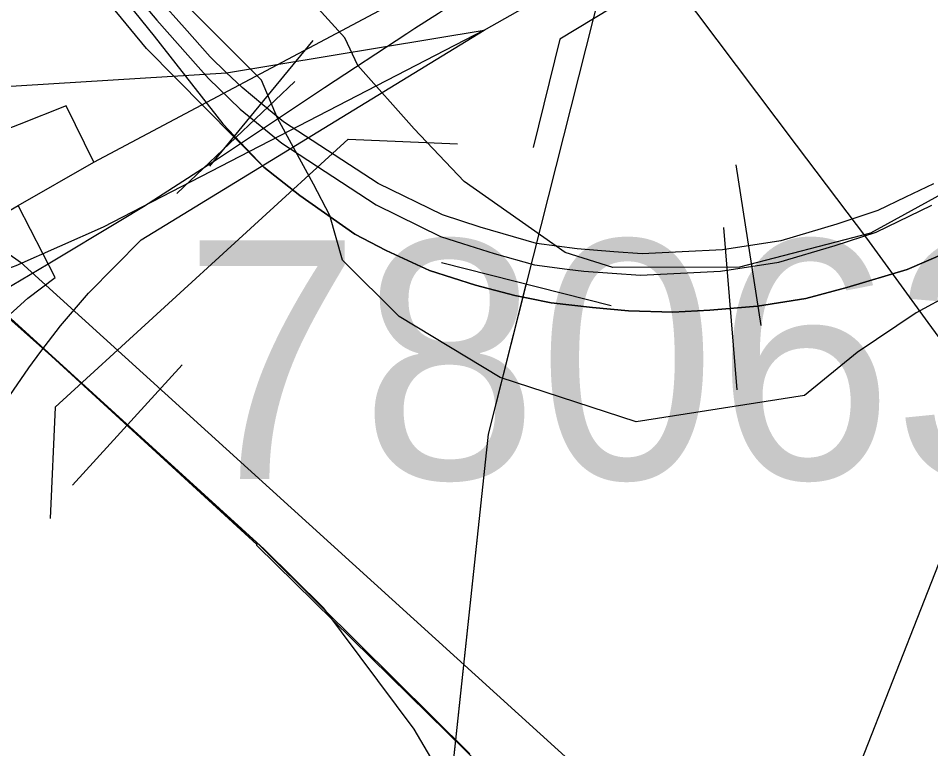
# Model space of a CAD drawing. Extents: x -132.8 to -73.3, y -60 to -26.
# Drawn here: x -121.6165 to -121.1959, y -51.7022 to -51.3655 of the extents above; entities that cross this region are included whole.
import ezdxf

# ---------------------------------------------------------------- set-up
doc = ezdxf.new("R2010")
doc.units = 0
for name, color, linetype in [('tdCoCityStreetMajor', 7, 'Continuous'), ('tdCoHydroRiver', 7, 'Continuous'), ('tdCoInt', 7, 'Continuous'), ('tdCoIntCL', 7, 'Continuous'), ('tdCoIntRamp', 7, 'Continuous'), ('tdCoIntRte', 7, 'Continuous'), ('tdCoPipe', 7, 'Continuous'), ('tdCoRRCL', 7, 'Continuous'), ('tdCoStrucDivPri', 7, 'Continuous'), ('tdCoStrucPriMaintName', 7, 'Continuous')]:
    doc.layers.add(name, color=color, linetype=linetype)

msp = doc.modelspace()

# ---------------------------------------------------------------- linework, layer by layer
at = {"layer": 'tdCoCityStreetMajor'}
msp.add_lwpolyline([(-121.11006, -51.62467), (-121.19719, -51.50579), (-121.22534, -51.4669), (-121.2578, -51.42392), (-121.30377, -51.36304), (-121.31584, -51.34705), (-121.31851, -51.34338), (-121.3227, -51.33759), (-121.34613, -51.30526), (-121.36701, -51.27646), (-121.37392, -51.26693), (-121.41126, -51.21532), (-121.41498, -51.21018), (-121.44038, -51.17369), (-121.4498, -51.16049), (-121.46746, -51.13577), (-121.48702, -51.11026), (-121.49627, -51.0982), (-121.51003, -51.08166), (-121.52107, -51.06893), (-121.52328, -51.06638), (-121.52338, -51.06626)], dxfattribs=at)
at = {"layer": 'tdCoHydroRiver'}
msp.add_lwpolyline([(-121.14021, -51.51459), (-121.14984, -51.52065), (-121.16983, -51.55955), (-121.24268, -51.74534)], dxfattribs=at)
at = {"layer": 'tdCoInt'}
msp.add_lwpolyline([(-122.23972, -51.33173), (-121.72216, -51.403), (-121.5206, -51.39068), (-121.40177, -51.37094), (-121.33122, -51.33106), (-121.28454, -51.30288), (-121.22871, -51.25845), (-121.18629, -51.21487)], dxfattribs=at)
at = {"layer": 'tdCoIntCL'}
for points in [[(-121.58164, -51.43176), (-121.44511, -51.35933), (-121.41596, -51.3445), (-121.34635, -51.30515), (-121.3017, -51.2782), (-121.24888, -51.23616), (-121.20954, -51.19574), (-121.18528, -51.16071), (-121.16049, -51.10951), (-121.14486, -51.0707), (-121.136, -51.04389), (-121.12775, -51.01892), (-121.12384, -51.0071), (-121.09922, -50.93419), (-121.05721, -50.81526)], [(-121.58164, -51.43176), (-121.59449, -51.40588), (-121.61613, -51.41446), (-121.65737, -51.43038), (-121.68435, -51.43678), (-121.71074, -51.4427), (-121.74156, -51.44566), (-121.75562, -51.4464), (-121.77954, -51.44566), (-121.79754, -51.44393), (-121.8227, -51.43924), (-121.8333, -51.43678), (-121.87226, -51.42445), (-121.88174, -51.42), (-121.90223, -51.40928), (-121.92121, -51.39979), (-121.94144, -51.38998), (-121.97443, -51.37395), (-122.00602, -51.39512)], [(-121.61652, -51.45186), (-121.58164, -51.43176)], [(-121.83911, -51.58012), (-121.76785, -51.53906), (-121.65851, -51.47605), (-121.61652, -51.45186)], [(-121.7429, -51.72655), (-121.69491, -51.70003), (-121.69833, -51.68676), (-121.70038, -51.67417), (-121.70187, -51.65178), (-121.701, -51.63303), (-121.69802, -51.61725), (-121.69486, -51.60691), (-121.68961, -51.59167), (-121.68154, -51.57624), (-121.67155, -51.55977), (-121.66262, -51.54733), (-121.65473, -51.53751), (-121.63896, -51.51981), (-121.62546, -51.50649), (-121.61214, -51.49457), (-121.59954, -51.48499), (-121.61652, -51.45186)]]:
    msp.add_lwpolyline(points, dxfattribs=at)
at = {"layer": 'tdCoIntRamp'}
for points in [[(-121.40177, -51.37094), (-121.57743, -51.46182), (-121.61759, -51.47954), (-121.64317, -51.4888), (-121.67759, -51.49953), (-121.70053, -51.5052), (-121.722, -51.50912), (-121.75365, -51.51157), (-121.78419, -51.51008), (-121.80791, -51.507), (-121.84931, -51.49859), (-121.88972, -51.48702), (-121.92462, -51.47304), (-121.98433, -51.44324), (-122.03571, -51.41458)], [(-121.67111, -51.72247), (-121.66808, -51.67011), (-121.66788, -51.66212), (-121.66713, -51.6501), (-121.66423, -51.63278), (-121.6619, -51.62388), (-121.65894, -51.61409), (-121.65602, -51.60531), (-121.65266, -51.59606), (-121.64895, -51.58704), (-121.64631, -51.58149), (-121.64288, -51.57503), (-121.63951, -51.5692), (-121.63312, -51.55877), (-121.62675, -51.54886), (-121.62208, -51.5418), (-121.61167, -51.52667), (-121.60613, -51.51905), (-121.59705, -51.50729), (-121.58408, -51.49213), (-121.55979, -51.46766), (-121.40177, -51.37094)]]:
    msp.add_lwpolyline(points, dxfattribs=at)
at = {"layer": 'tdCoIntRte'}
msp.add_lwpolyline([(-121.62344, -51.49103), (-121.6027, -51.4786), (-121.56851, -51.45811), (-121.55883, -51.45231), (-121.52473, -51.43022), (-121.4754, -51.39743), (-121.43739, -51.37246), (-121.43373, -51.37005), (-121.42275, -51.36306), (-121.42095, -51.36192), (-121.36493, -51.32625), (-121.3489, -51.31605), (-121.32129, -51.29825), (-121.30796, -51.28966), (-121.27935, -51.26968), (-121.26061, -51.25563), (-121.23891, -51.23639), (-121.21228, -51.20705), (-121.196, -51.18559), (-121.18737, -51.17326)], dxfattribs=at)
msp.add_lwpolyline([(-121.62344, -51.49103), (-121.6027, -51.4786), (-121.56851, -51.45811), (-121.55883, -51.45231), (-121.52473, -51.43022), (-121.4754, -51.39743), (-121.43739, -51.37246), (-121.43373, -51.37005), (-121.42275, -51.36306), (-121.42095, -51.36192), (-121.36493, -51.32625), (-121.3489, -51.31605), (-121.32129, -51.29825), (-121.30796, -51.28966), (-121.27935, -51.26968), (-121.26061, -51.25563), (-121.23891, -51.23639), (-121.21228, -51.20705), (-121.196, -51.18559), (-121.18737, -51.17326)], dxfattribs=at)
at = {"layer": 'tdCoPipe'}
msp.add_line((-121.34327, -51.49802), (-121.42148, -51.47825), dxfattribs=at)
for points in [[(-119.79665, -53.49603), (-120.03098, -53.27088), (-120.31929, -53.03672), (-120.68529, -52.8785), (-121.0012, -52.82656), (-121.49047, -52.40565), (-121.39982, -51.55717), (-121.23691, -50.91275), (-120.91445, -50.41851), (-120.40095, -49.58835), (-120.25565, -49.23166), (-120.19476, -48.57334), (-120.22335, -47.97882), (-119.95841, -47.76157), (-119.94709, -47.38436)], [(-121.42427, -51.78601), (-121.39982, -51.55717), (-121.38237, -51.48814)]]:
    msp.add_lwpolyline(points, dxfattribs=at)
at = {"layer": 'tdCoRRCL'}
for p, q in [((-121.46605, -51.37452), (-121.49366, -51.34381)), ((-121.46605, -51.37452), (-121.49366, -51.34381)), ((-121.50444, -51.39402), (-121.53828, -51.36)), ((-121.50444, -51.39402), (-121.53828, -51.36)), ((-121.46007, -51.38729), (-121.46605, -51.37452)), ((-121.46007, -51.38729), (-121.46605, -51.37452)), ((-121.48077, -51.37573), (-121.52843, -51.43364)), ((-121.43399, -51.41637), (-121.46007, -51.38729)), ((-121.43399, -51.41637), (-121.46007, -51.38729)), ((-121.48898, -51.39464), (-121.54343, -51.44622)), ((-121.497, -51.41157), (-121.50444, -51.39402)), ((-121.497, -51.41157), (-121.50444, -51.39402)), ((-121.48044, -51.44198), (-121.497, -51.41157)), ((-121.48044, -51.44198), (-121.497, -51.41157)), ((-121.28577, -51.43298), (-121.27424, -51.50709)), ((-121.47292, -51.45638), (-121.48044, -51.44198)), ((-121.47292, -51.45638), (-121.48044, -51.44198)), ((-121.18531, -51.4434), (-121.22374, -51.46448)), ((-121.18531, -51.4434), (-121.22374, -51.46448)), ((-121.29152, -51.46194), (-121.28529, -51.53668)), ((-121.62948, -51.46805), (-121.61553, -51.47788)), ((-121.61553, -51.47788), (-121.22696, -51.83043)), ((-121.15616, -51.47571), (-121.2026, -51.50132)), ((-121.15616, -51.47571), (-121.2026, -51.50132)), ((-121.54099, -51.5252), (-121.59149, -51.58066))]:
    msp.add_line(p, q, dxfattribs=at)
for points in [[(-121.64765, -51.2476), (-121.58877, -51.3218), (-121.56271, -51.35422), (-121.55257, -51.36636), (-121.52889, -51.39321), (-121.51417, -51.40734), (-121.49508, -51.42305), (-121.45151, -51.4515), (-121.42187, -51.46602), (-121.41171, -51.4693), (-121.39721, -51.47397), (-121.37851, -51.47915), (-121.36352, -51.48112), (-121.35583, -51.48213), (-121.32977, -51.48392), (-121.29278, -51.48213), (-121.26592, -51.47795), (-121.24006, -51.47019), (-121.22116, -51.46403), (-121.1955, -51.4517)], [(-121.64802, -51.25578), (-121.60686, -51.30795), (-121.55391, -51.37374), (-121.52219, -51.41411), (-121.50332, -51.43404), (-121.4868, -51.44714), (-121.46138, -51.46497), (-121.44696, -51.47257), (-121.42704, -51.48174), (-121.4058, -51.48856), (-121.38771, -51.49328), (-121.38143, -51.49456), (-121.37094, -51.49669), (-121.3518, -51.49878), (-121.33529, -51.50036), (-121.31484, -51.50088), (-121.2978, -51.50009), (-121.27578, -51.49826), (-121.2535, -51.49459), (-121.23462, -51.48961), (-121.20684, -51.48122), (-121.18901, -51.47362)], [(-121.18901, -51.47362), (-121.20684, -51.48122), (-121.23462, -51.48961), (-121.2535, -51.49459), (-121.27578, -51.49826), (-121.2978, -51.50009), (-121.31484, -51.50088), (-121.33529, -51.50036), (-121.3518, -51.49878), (-121.37094, -51.49669), (-121.38143, -51.49456), (-121.38771, -51.49328), (-121.4058, -51.48856), (-121.42704, -51.48174), (-121.44696, -51.47257), (-121.46138, -51.46497), (-121.4868, -51.44714), (-121.50332, -51.43404), (-121.55745, -51.37944), (-121.57397, -51.35926), (-121.59022, -51.33842), (-121.60647, -51.31758), (-121.62862, -51.28966)], [(-121.19468, -51.44182), (-121.20751, -51.44798), (-121.22034, -51.45415), (-121.23923, -51.46032), (-121.26509, -51.46807), (-121.29195, -51.47225), (-121.31045, -51.47315), (-121.32895, -51.47404), (-121.34198, -51.47315), (-121.35885, -51.47175), (-121.37768, -51.46927), (-121.40363, -51.46176), (-121.42105, -51.45614), (-121.45069, -51.44162), (-121.49425, -51.41317), (-121.5038, -51.40531), (-121.51335, -51.39746), (-121.52071, -51.3904), (-121.52807, -51.38333), (-121.5399, -51.36991), (-121.55174, -51.35648)], [(-121.31364, -51.79806), (-121.50653, -51.60846), (-121.50652, -51.60799), (-121.60122, -51.52127), (-121.72455, -51.41155)], [(-121.36445, -51.47342), (-121.41095, -51.44065), (-121.43399, -51.41637)], [(-121.36445, -51.47342), (-121.41095, -51.44065), (-121.43399, -51.41637)], [(-121.2026, -51.50132), (-121.22991, -51.51954), (-121.2541, -51.53941), (-121.33176, -51.55158), (-121.39436, -51.53101), (-121.44098, -51.50297), (-121.46714, -51.47704), (-121.47292, -51.45638)], [(-121.2026, -51.50132), (-121.22991, -51.51954), (-121.2541, -51.53941), (-121.33176, -51.55158), (-121.39436, -51.53101), (-121.44098, -51.50297), (-121.46714, -51.47704), (-121.47292, -51.45638)], [(-121.22374, -51.46448), (-121.28413, -51.48025), (-121.34254, -51.4803), (-121.36445, -51.47342)], [(-121.22374, -51.46448), (-121.28413, -51.48025), (-121.34254, -51.4803), (-121.36445, -51.47342)], [(-121.40845, -51.7045), (-121.47732, -51.63614), (-121.50479, -51.60888), (-121.62323, -51.50104)], [(-121.3937, -51.76193), (-121.43411, -51.69321), (-121.47568, -51.6374), (-121.50315, -51.61013), (-121.62158, -51.50229)]]:
    msp.add_lwpolyline(points, dxfattribs=at)
at = {"layer": 'tdCoStrucDivPri'}
for p, q in [((-121.27667, -51.32061), (-121.36686, -51.37504)), ((-121.36686, -51.37504), (-121.37919, -51.42498)), ((-121.46442, -51.42118), (-121.5995, -51.54468)), ((-121.46442, -51.42118), (-121.41406, -51.42343)), ((-121.5995, -51.54468), (-121.60178, -51.59606))]:
    msp.add_line(p, q, dxfattribs=at)

# ---------------------------------------------------------------- texts
at = {"layer": 'tdCoStrucPriMaintName'}
msp.add_text('78063R092', height=0.11, dxfattribs=at).set_placement((-121.54046, -51.57778))
msp.add_text('78063R092', height=0.11, dxfattribs=at).set_placement((-121.54046, -51.57778))
msp.add_text('78063R092', height=0.11, dxfattribs=at).set_placement((-121.54046, -51.57778))

doc.saveas('drawing.dxf')
